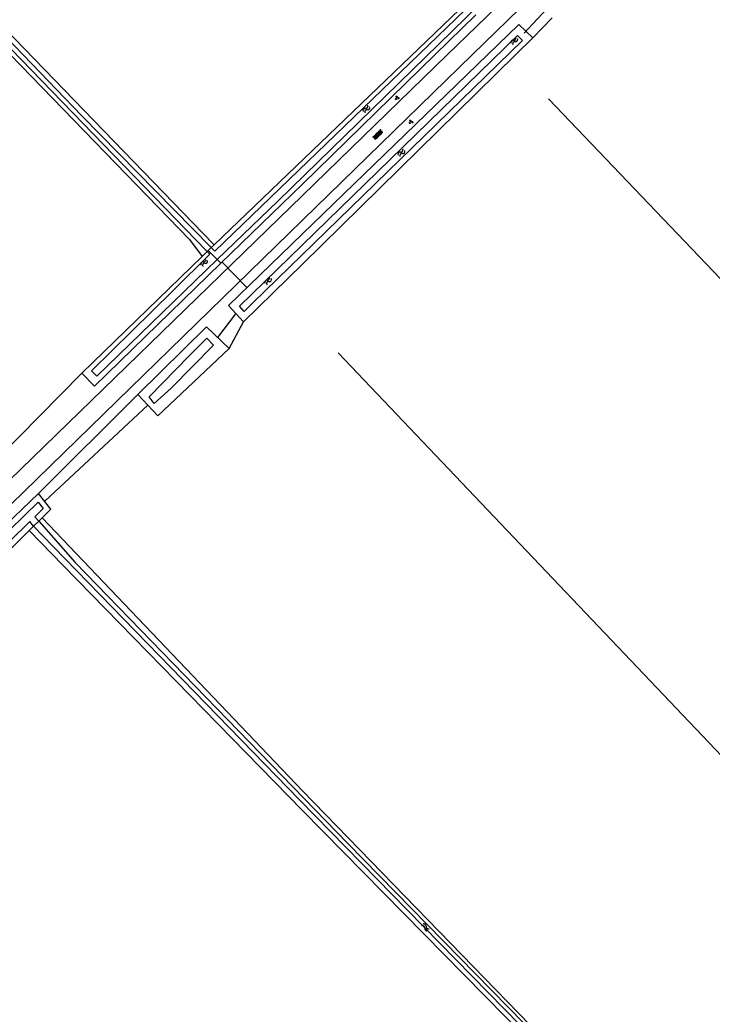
# Model space of a CAD drawing. Extents: x 136000 to 141000, y 400494 to 402006.
# Drawn here: x 139945.1 to 140079.6, y 400813.4 to 401006.8 of the extents above; entities that cross this region are included whole.
import ezdxf

# ---------------------------------------------------------------- set-up
doc = ezdxf.new("R2010")
doc.units = 0
for name, color, linetype in [('gg-knt-onverhard', 7, 'Continuous'), ('gg-kntw-bovenkant insteek waterloop', 7, 'Continuous'), ('gg-kntw-midden sloot', 7, 'Continuous'), ('gg-kntw-waterlijn', 7, 'Continuous'), ('gg-kwrk-duiker nz buis', 7, 'Continuous'), ('gt-grn-groengrens', 7, 'Continuous'), ('gt-grn-vlakafsluiter', 7, 'Continuous'), ('gt-symb-groenvak', 7, 'Continuous'), ('gt-symb-overige verharding', 7, 'Continuous'), ('gt-symb-watersymbool', 7, 'Continuous')]:
    doc.layers.add(name, color=color, linetype=linetype)

# ---------------------------------------------------------------- blocks, each defined once
blk = doc.blocks.new('gt0-WA')
at = {"layer": 'gt-symb-watersymbool'}
for centre, start, end in [((-0.32, 0.02), 28.0725, 151.9275), ((0.43, 0.42), 208.0725, 331.9275), ((-0.32, -0.43), 28.0725, 151.9275), ((0.43, -0.03), 208.0725, 331.9275)]:
    blk.add_arc(centre, 0.425, start, end, dxfattribs=at)
blk = doc.blocks.new('gt0-OVH')
at = {"layer": 'gt-symb-overige verharding'}
for points in [[(-0.97, 0.3), (-0.97, 0.31), (-0.96, 0.32), (-0.97, 0.33), (-0.97, 0.34), (-0.98, 0.35), (-0.99, 0.35), (-1, 0.36), (-1.01, 0.35), (-1.02, 0.35), (-1.03, 0.34), (-1.03, 0.33), (-1.04, 0.32), (-1.03, 0.31), (-1.03, 0.3), (-1.02, 0.29), (-1.01, 0.29), (-1, 0.28), (-0.99, 0.29), (-0.98, 0.29)], [(-0.87, 0.11), (-0.87, 0.12), (-0.86, 0.13), (-0.87, 0.14), (-0.87, 0.15), (-0.88, 0.16), (-0.89, 0.16), (-0.9, 0.16), (-0.91, 0.16), (-0.92, 0.16), (-0.93, 0.15), (-0.93, 0.14), (-0.94, 0.13), (-0.93, 0.12), (-0.93, 0.11), (-0.92, 0.1), (-0.91, 0.09), (-0.9, 0.09), (-0.89, 0.09), (-0.88, 0.1)], [(-0.77, 0.3), (-0.77, 0.31), (-0.76, 0.32), (-0.77, 0.33), (-0.77, 0.34), (-0.78, 0.35), (-0.79, 0.35), (-0.8, 0.36), (-0.81, 0.35), (-0.82, 0.35), (-0.83, 0.34), (-0.83, 0.33), (-0.84, 0.32), (-0.83, 0.31), (-0.83, 0.3), (-0.82, 0.29), (-0.81, 0.29), (-0.8, 0.28), (-0.79, 0.29), (-0.78, 0.29)], [(-0.67, 0.11), (-0.67, 0.12), (-0.66, 0.13), (-0.67, 0.14), (-0.67, 0.15), (-0.68, 0.16), (-0.69, 0.16), (-0.7, 0.16), (-0.71, 0.16), (-0.72, 0.16), (-0.73, 0.15), (-0.73, 0.14), (-0.74, 0.13), (-0.73, 0.12), (-0.73, 0.11), (-0.72, 0.1), (-0.71, 0.09), (-0.7, 0.09), (-0.69, 0.09), (-0.68, 0.1)], [(-0.57, 0.3), (-0.57, 0.31), (-0.56, 0.32), (-0.57, 0.33), (-0.57, 0.34), (-0.58, 0.35), (-0.59, 0.35), (-0.6, 0.36), (-0.61, 0.35), (-0.62, 0.35), (-0.63, 0.34), (-0.63, 0.33), (-0.64, 0.32), (-0.63, 0.31), (-0.63, 0.3), (-0.62, 0.29), (-0.61, 0.29), (-0.6, 0.28), (-0.59, 0.29), (-0.58, 0.29)], [(-0.47, 0.11), (-0.47, 0.12), (-0.46, 0.13), (-0.47, 0.14), (-0.47, 0.15), (-0.48, 0.16), (-0.49, 0.16), (-0.5, 0.16), (-0.51, 0.16), (-0.52, 0.16), (-0.53, 0.15), (-0.53, 0.14), (-0.54, 0.13), (-0.53, 0.12), (-0.53, 0.11), (-0.52, 0.1), (-0.51, 0.09), (-0.5, 0.09), (-0.49, 0.09), (-0.48, 0.1)], [(-0.37, 0.3), (-0.37, 0.31), (-0.36, 0.32), (-0.37, 0.33), (-0.37, 0.34), (-0.38, 0.35), (-0.39, 0.35), (-0.4, 0.36), (-0.41, 0.35), (-0.42, 0.35), (-0.43, 0.34), (-0.43, 0.33), (-0.44, 0.32), (-0.43, 0.31), (-0.43, 0.3), (-0.42, 0.29), (-0.41, 0.29), (-0.4, 0.28), (-0.39, 0.29), (-0.38, 0.29)], [(-0.27, 0.11), (-0.27, 0.12), (-0.26, 0.13), (-0.27, 0.14), (-0.27, 0.15), (-0.28, 0.16), (-0.29, 0.16), (-0.3, 0.16), (-0.31, 0.16), (-0.32, 0.16), (-0.33, 0.15), (-0.33, 0.14), (-0.34, 0.13), (-0.33, 0.12), (-0.33, 0.11), (-0.32, 0.1), (-0.31, 0.09), (-0.3, 0.09), (-0.29, 0.09), (-0.28, 0.1)], [(-0.17, 0.3), (-0.17, 0.31), (-0.16, 0.32), (-0.17, 0.33), (-0.17, 0.34), (-0.18, 0.35), (-0.19, 0.35), (-0.2, 0.36), (-0.21, 0.35), (-0.22, 0.35), (-0.23, 0.34), (-0.23, 0.33), (-0.24, 0.32), (-0.23, 0.31), (-0.23, 0.3), (-0.22, 0.29), (-0.21, 0.29), (-0.2, 0.28), (-0.19, 0.29), (-0.18, 0.29)], [(-0.07, 0.11), (-0.07, 0.12), (-0.06, 0.13), (-0.07, 0.14), (-0.07, 0.15), (-0.08, 0.16), (-0.09, 0.16), (-0.1, 0.16), (-0.11, 0.16), (-0.12, 0.16), (-0.13, 0.15), (-0.13, 0.14), (-0.14, 0.13), (-0.13, 0.12), (-0.13, 0.11), (-0.12, 0.1), (-0.11, 0.09), (-0.1, 0.09), (-0.09, 0.09), (-0.08, 0.1)], [(0.03, 0.3), (0.03, 0.31), (0.04, 0.32), (0.03, 0.33), (0.03, 0.34), (0.02, 0.35), (0.01, 0.35), (0, 0.36), (-0.01, 0.35), (-0.02, 0.35), (-0.03, 0.34), (-0.03, 0.33), (-0.04, 0.32), (-0.03, 0.31), (-0.03, 0.3), (-0.02, 0.29), (-0.01, 0.29), (0, 0.28), (0.01, 0.29), (0.02, 0.29)], [(0.13, 0.11), (0.13, 0.12), (0.14, 0.13), (0.13, 0.14), (0.13, 0.15), (0.12, 0.16), (0.11, 0.16), (0.1, 0.16), (0.09, 0.16), (0.08, 0.16), (0.07, 0.15), (0.07, 0.14), (0.06, 0.13), (0.07, 0.12), (0.07, 0.11), (0.08, 0.1), (0.09, 0.09), (0.1, 0.09), (0.11, 0.09), (0.12, 0.1)], [(0.23, 0.3), (0.23, 0.31), (0.24, 0.32), (0.23, 0.33), (0.23, 0.34), (0.22, 0.35), (0.21, 0.35), (0.2, 0.36), (0.19, 0.35), (0.18, 0.35), (0.17, 0.34), (0.17, 0.33), (0.16, 0.32), (0.17, 0.31), (0.17, 0.3), (0.18, 0.29), (0.19, 0.29), (0.2, 0.28), (0.21, 0.29), (0.22, 0.29)], [(0.33, 0.11), (0.33, 0.12), (0.34, 0.13), (0.33, 0.14), (0.33, 0.15), (0.32, 0.16), (0.31, 0.16), (0.3, 0.16), (0.29, 0.16), (0.28, 0.16), (0.27, 0.15), (0.27, 0.14), (0.26, 0.13), (0.27, 0.12), (0.27, 0.11), (0.28, 0.1), (0.29, 0.09), (0.3, 0.09), (0.31, 0.09), (0.32, 0.1)], [(0.43, 0.3), (0.43, 0.31), (0.44, 0.32), (0.43, 0.33), (0.43, 0.34), (0.42, 0.35), (0.41, 0.35), (0.4, 0.36), (0.39, 0.35), (0.38, 0.35), (0.37, 0.34), (0.37, 0.33), (0.36, 0.32), (0.37, 0.31), (0.37, 0.3), (0.38, 0.29), (0.39, 0.29), (0.4, 0.28), (0.41, 0.29), (0.42, 0.29)], [(0.53, 0.11), (0.53, 0.12), (0.54, 0.13), (0.53, 0.14), (0.53, 0.15), (0.52, 0.16), (0.51, 0.16), (0.5, 0.16), (0.49, 0.16), (0.48, 0.16), (0.47, 0.15), (0.47, 0.14), (0.46, 0.13), (0.47, 0.12), (0.47, 0.11), (0.48, 0.1), (0.49, 0.09), (0.5, 0.09), (0.51, 0.09), (0.52, 0.1)], [(0.63, 0.3), (0.63, 0.31), (0.64, 0.32), (0.63, 0.33), (0.63, 0.34), (0.62, 0.35), (0.61, 0.35), (0.6, 0.36), (0.59, 0.35), (0.58, 0.35), (0.57, 0.34), (0.57, 0.33), (0.56, 0.32), (0.57, 0.31), (0.57, 0.3), (0.58, 0.29), (0.59, 0.29), (0.6, 0.28), (0.61, 0.29), (0.62, 0.29)], [(0.73, 0.11), (0.73, 0.12), (0.74, 0.13), (0.73, 0.14), (0.73, 0.15), (0.72, 0.16), (0.71, 0.16), (0.7, 0.16), (0.69, 0.16), (0.68, 0.16), (0.67, 0.15), (0.67, 0.14), (0.66, 0.13), (0.67, 0.12), (0.67, 0.11), (0.68, 0.1), (0.69, 0.09), (0.7, 0.09), (0.71, 0.09), (0.72, 0.1)], [(0.83, 0.3), (0.83, 0.31), (0.84, 0.32), (0.83, 0.33), (0.83, 0.34), (0.82, 0.35), (0.81, 0.35), (0.8, 0.36), (0.79, 0.35), (0.78, 0.35), (0.77, 0.34), (0.77, 0.33), (0.76, 0.32), (0.77, 0.31), (0.77, 0.3), (0.78, 0.29), (0.79, 0.29), (0.8, 0.28), (0.81, 0.29), (0.82, 0.29)], [(0.93, 0.11), (0.93, 0.12), (0.94, 0.13), (0.93, 0.14), (0.93, 0.15), (0.92, 0.16), (0.91, 0.16), (0.9, 0.16), (0.89, 0.16), (0.88, 0.16), (0.87, 0.15), (0.87, 0.14), (0.86, 0.13), (0.87, 0.12), (0.87, 0.11), (0.88, 0.1), (0.89, 0.09), (0.9, 0.09), (0.91, 0.09), (0.92, 0.1)], [(1.03, 0.3), (1.03, 0.31), (1.04, 0.32), (1.03, 0.33), (1.03, 0.34), (1.02, 0.35), (1.01, 0.35), (1, 0.36), (0.99, 0.35), (0.98, 0.35), (0.97, 0.34), (0.97, 0.33), (0.96, 0.32), (0.97, 0.31), (0.97, 0.3), (0.98, 0.29), (0.99, 0.29), (1, 0.28), (1.01, 0.29), (1.02, 0.29)], [(-0.97, -0.14), (-0.97, -0.13), (-0.96, -0.12), (-0.97, -0.11), (-0.97, -0.1), (-0.98, -0.09), (-0.99, -0.09), (-1, -0.08), (-1.01, -0.09), (-1.02, -0.09), (-1.03, -0.1), (-1.03, -0.11), (-1.04, -0.12), (-1.03, -0.13), (-1.03, -0.14), (-1.02, -0.15), (-1.01, -0.15), (-1, -0.16), (-0.99, -0.15), (-0.98, -0.15)], [(-0.87, -0.33), (-0.87, -0.32), (-0.86, -0.31), (-0.87, -0.3), (-0.87, -0.29), (-0.88, -0.28), (-0.89, -0.28), (-0.9, -0.28), (-0.91, -0.28), (-0.92, -0.28), (-0.93, -0.29), (-0.93, -0.3), (-0.94, -0.31), (-0.93, -0.32), (-0.93, -0.33), (-0.92, -0.34), (-0.91, -0.35), (-0.9, -0.35), (-0.89, -0.35), (-0.88, -0.34)], [(-0.77, -0.14), (-0.77, -0.13), (-0.76, -0.12), (-0.77, -0.11), (-0.77, -0.1), (-0.78, -0.09), (-0.79, -0.09), (-0.8, -0.08), (-0.81, -0.09), (-0.82, -0.09), (-0.83, -0.1), (-0.83, -0.11), (-0.84, -0.12), (-0.83, -0.13), (-0.83, -0.14), (-0.82, -0.15), (-0.81, -0.15), (-0.8, -0.16), (-0.79, -0.15), (-0.78, -0.15)], [(-0.67, -0.33), (-0.67, -0.32), (-0.66, -0.31), (-0.67, -0.3), (-0.67, -0.29), (-0.68, -0.28), (-0.69, -0.28), (-0.7, -0.28), (-0.71, -0.28), (-0.72, -0.28), (-0.73, -0.29), (-0.73, -0.3), (-0.74, -0.31), (-0.73, -0.32), (-0.73, -0.33), (-0.72, -0.34), (-0.71, -0.35), (-0.7, -0.35), (-0.69, -0.35), (-0.68, -0.34)], [(-0.57, -0.14), (-0.57, -0.13), (-0.56, -0.12), (-0.57, -0.11), (-0.57, -0.1), (-0.58, -0.09), (-0.59, -0.09), (-0.6, -0.08), (-0.61, -0.09), (-0.62, -0.09), (-0.63, -0.1), (-0.63, -0.11), (-0.64, -0.12), (-0.63, -0.13), (-0.63, -0.14), (-0.62, -0.15), (-0.61, -0.15), (-0.6, -0.16), (-0.59, -0.15), (-0.58, -0.15)], [(-0.47, -0.33), (-0.47, -0.32), (-0.46, -0.31), (-0.47, -0.3), (-0.47, -0.29), (-0.48, -0.28), (-0.49, -0.28), (-0.5, -0.28), (-0.51, -0.28), (-0.52, -0.28), (-0.53, -0.29), (-0.53, -0.3), (-0.54, -0.31), (-0.53, -0.32), (-0.53, -0.33), (-0.52, -0.34), (-0.51, -0.35), (-0.5, -0.35), (-0.49, -0.35), (-0.48, -0.34)], [(-0.37, -0.14), (-0.37, -0.13), (-0.36, -0.12), (-0.37, -0.11), (-0.37, -0.1), (-0.38, -0.09), (-0.39, -0.09), (-0.4, -0.08), (-0.41, -0.09), (-0.42, -0.09), (-0.43, -0.1), (-0.43, -0.11), (-0.44, -0.12), (-0.43, -0.13), (-0.43, -0.14), (-0.42, -0.15), (-0.41, -0.15), (-0.4, -0.16), (-0.39, -0.15), (-0.38, -0.15)], [(-0.27, -0.33), (-0.27, -0.32), (-0.26, -0.31), (-0.27, -0.3), (-0.27, -0.29), (-0.28, -0.28), (-0.29, -0.28), (-0.3, -0.28), (-0.31, -0.28), (-0.32, -0.28), (-0.33, -0.29), (-0.33, -0.3), (-0.34, -0.31), (-0.33, -0.32), (-0.33, -0.33), (-0.32, -0.34), (-0.31, -0.35), (-0.3, -0.35), (-0.29, -0.35), (-0.28, -0.34)], [(-0.17, -0.14), (-0.17, -0.13), (-0.16, -0.12), (-0.17, -0.11), (-0.17, -0.1), (-0.18, -0.09), (-0.19, -0.09), (-0.2, -0.08), (-0.21, -0.09), (-0.22, -0.09), (-0.23, -0.1), (-0.23, -0.11), (-0.24, -0.12), (-0.23, -0.13), (-0.23, -0.14), (-0.22, -0.15), (-0.21, -0.15), (-0.2, -0.16), (-0.19, -0.15), (-0.18, -0.15)], [(-0.07, -0.33), (-0.07, -0.32), (-0.06, -0.31), (-0.07, -0.3), (-0.07, -0.29), (-0.08, -0.28), (-0.09, -0.28), (-0.1, -0.28), (-0.11, -0.28), (-0.12, -0.28), (-0.13, -0.29), (-0.13, -0.3), (-0.14, -0.31), (-0.13, -0.32), (-0.13, -0.33), (-0.12, -0.34), (-0.11, -0.35), (-0.1, -0.35), (-0.09, -0.35), (-0.08, -0.34)], [(0.03, -0.14), (0.03, -0.13), (0.04, -0.12), (0.03, -0.11), (0.03, -0.1), (0.02, -0.09), (0.01, -0.09), (0, -0.08), (-0.01, -0.09), (-0.02, -0.09), (-0.03, -0.1), (-0.03, -0.11), (-0.04, -0.12), (-0.03, -0.13), (-0.03, -0.14), (-0.02, -0.15), (-0.01, -0.15), (0, -0.16), (0.01, -0.15), (0.02, -0.15)], [(0.13, -0.33), (0.13, -0.32), (0.14, -0.31), (0.13, -0.3), (0.13, -0.29), (0.12, -0.28), (0.11, -0.28), (0.1, -0.28), (0.09, -0.28), (0.08, -0.28), (0.07, -0.29), (0.07, -0.3), (0.06, -0.31), (0.07, -0.32), (0.07, -0.33), (0.08, -0.34), (0.09, -0.35), (0.1, -0.35), (0.11, -0.35), (0.12, -0.34)], [(0.23, -0.14), (0.23, -0.13), (0.24, -0.12), (0.23, -0.11), (0.23, -0.1), (0.22, -0.09), (0.21, -0.09), (0.2, -0.08), (0.19, -0.09), (0.18, -0.09), (0.17, -0.1), (0.17, -0.11), (0.16, -0.12), (0.17, -0.13), (0.17, -0.14), (0.18, -0.15), (0.19, -0.15), (0.2, -0.16), (0.21, -0.15), (0.22, -0.15)], [(0.33, -0.33), (0.33, -0.32), (0.34, -0.31), (0.33, -0.3), (0.33, -0.29), (0.32, -0.28), (0.31, -0.28), (0.3, -0.28), (0.29, -0.28), (0.28, -0.28), (0.27, -0.29), (0.27, -0.3), (0.26, -0.31), (0.27, -0.32), (0.27, -0.33), (0.28, -0.34), (0.29, -0.35), (0.3, -0.35), (0.31, -0.35), (0.32, -0.34)], [(0.43, -0.14), (0.43, -0.13), (0.44, -0.12), (0.43, -0.11), (0.43, -0.1), (0.42, -0.09), (0.41, -0.09), (0.4, -0.08), (0.39, -0.09), (0.38, -0.09), (0.37, -0.1), (0.37, -0.11), (0.36, -0.12), (0.37, -0.13), (0.37, -0.14), (0.38, -0.15), (0.39, -0.15), (0.4, -0.16), (0.41, -0.15), (0.42, -0.15)], [(0.53, -0.33), (0.53, -0.32), (0.54, -0.31), (0.53, -0.3), (0.53, -0.29), (0.52, -0.28), (0.51, -0.28), (0.5, -0.28), (0.49, -0.28), (0.48, -0.28), (0.47, -0.29), (0.47, -0.3), (0.46, -0.31), (0.47, -0.32), (0.47, -0.33), (0.48, -0.34), (0.49, -0.35), (0.5, -0.35), (0.51, -0.35), (0.52, -0.34)], [(0.63, -0.14), (0.63, -0.13), (0.64, -0.12), (0.63, -0.11), (0.63, -0.1), (0.62, -0.09), (0.61, -0.09), (0.6, -0.08), (0.59, -0.09), (0.58, -0.09), (0.57, -0.1), (0.57, -0.11), (0.56, -0.12), (0.57, -0.13), (0.57, -0.14), (0.58, -0.15), (0.59, -0.15), (0.6, -0.16), (0.61, -0.15), (0.62, -0.15)], [(0.73, -0.33), (0.73, -0.32), (0.74, -0.31), (0.73, -0.3), (0.73, -0.29), (0.72, -0.28), (0.71, -0.28), (0.7, -0.28), (0.69, -0.28), (0.68, -0.28), (0.67, -0.29), (0.67, -0.3), (0.66, -0.31), (0.67, -0.32), (0.67, -0.33), (0.68, -0.34), (0.69, -0.35), (0.7, -0.35), (0.71, -0.35), (0.72, -0.34)], [(0.83, -0.14), (0.83, -0.13), (0.84, -0.12), (0.83, -0.11), (0.83, -0.1), (0.82, -0.09), (0.81, -0.09), (0.8, -0.08), (0.79, -0.09), (0.78, -0.09), (0.77, -0.1), (0.77, -0.11), (0.76, -0.12), (0.77, -0.13), (0.77, -0.14), (0.78, -0.15), (0.79, -0.15), (0.8, -0.16), (0.81, -0.15), (0.82, -0.15)], [(0.93, -0.33), (0.93, -0.32), (0.94, -0.31), (0.93, -0.3), (0.93, -0.29), (0.92, -0.28), (0.91, -0.28), (0.9, -0.28), (0.89, -0.28), (0.88, -0.28), (0.87, -0.29), (0.87, -0.3), (0.86, -0.31), (0.87, -0.32), (0.87, -0.33), (0.88, -0.34), (0.89, -0.35), (0.9, -0.35), (0.91, -0.35), (0.92, -0.34)], [(1.03, -0.14), (1.03, -0.13), (1.04, -0.12), (1.03, -0.11), (1.03, -0.1), (1.02, -0.09), (1.01, -0.09), (1, -0.08), (0.99, -0.09), (0.98, -0.09), (0.97, -0.1), (0.97, -0.11), (0.96, -0.12), (0.97, -0.13), (0.97, -0.14), (0.98, -0.15), (0.99, -0.15), (1, -0.16), (1.01, -0.15), (1.02, -0.15)]]:
    blk.add_lwpolyline(points, close=True, dxfattribs=at)
blk = doc.blocks.new('gt0-GRVAK')
at = {"layer": 'gt-symb-groenvak'}
for p, q in [((-0.11, 0.19), (-0.23, 0.24)), ((-0.18, 0.15), (0.09, 0.15)), ((-0.09, 0.21), (-0.16, 0.32)), ((-0.05, 0.21), (-0.05, 0.39)), ((0, 0.21), (0.06, 0.32)), ((0.02, 0.19), (0.13, 0.24)), ((0.26, -0.05), (0.2, 0.06)), ((0.3, -0.05), (0.3, 0.13)), ((0.35, -0.05), (0.41, 0.06)), ((-0.24, -0.23), (-0.36, -0.18)), ((-0.32, -0.26), (-0.05, -0.26)), ((-0.23, -0.21), (-0.29, -0.09)), ((-0.18, -0.2), (-0.18, -0.02)), ((-0.14, -0.21), (-0.07, -0.09)), ((-0.12, -0.23), (0, -0.18)), ((0.24, -0.07), (0.12, -0.02)), ((0.17, -0.11), (0.44, -0.11)), ((0.37, -0.07), (0.49, -0.02))]:
    blk.add_line(p, q, dxfattribs=at)

msp = doc.modelspace()

# ---------------------------------------------------------------- linework, layer by layer
at = {"layer": 'gg-knt-onverhard'}
for p, q in [((140316.82, 401280.69), (140028.12, 401000)), ((140033, 401000), (140317.72, 401277.53)), ((140033, 401000), (140000, 400967.84)), ((140000, 400972.66), (140028.12, 401000)), ((139849.55, 400826.4), (140000, 400972.66)), ((139851.57, 400823.17), (140000, 400967.84))]:
    msp.add_line(p, q, dxfattribs=at)
at = {"layer": 'gg-kntw-bovenkant insteek waterloop'}
for p, q in [((140025.71, 401000), (140033.7, 401007.8)), ((140041.43, 401000), (140044.78, 401003.29)), ((140000, 400959.31), (140041.43, 401000)), ((140035.99, 401000), (140000, 400965.2)), ((140000, 400974.89), (140025.71, 401000)), ((139984.15, 400959.47), (140000, 400974.89)), ((139982.64, 400963.28), (139982.83, 400963.08)), ((139980.51, 400960.82), (139957.12, 400938.08)), ((139988.55, 400948.06), (140000, 400959.31)), ((139971.89, 400929.82), (139985.76, 400942.87)), ((139967.98, 400933.93), (139971.89, 400929.82)), ((139951.1, 400911.66), (139948.73, 400914.72)), ((139949.39, 400909.97), (139951.1, 400911.66)), ((139949.39, 400909.97), (140000, 400856.88)), ((139903.32, 400864.34), (139946.89, 400907.49)), ((139946.89, 400907.49), (139953.51, 400900.69)), ((139953.51, 400900.69), (140000, 400853.03)), ((140065.59, 400789.41), (140000, 400856.88)), ((140000, 400853.03), (140064.09, 400787.94))]:
    msp.add_line(p, q, dxfattribs=at)
for points in [[(139838.62, 401113.01), (139874.36, 401075.24), (139982.64, 400963.28)], [(139982.83, 400963.08), (140030.52, 401008.85), (140033.35, 401011.53)], [(140044.78, 401003.29), (140042.07, 401005.88), (140035.99, 401000)], [(139943.28, 401000), (139978.03, 400964.12), (139980.51, 400960.82)], [(140000, 400965.2), (139985.6, 400951.27), (139988.55, 400948.06)], [(139984.15, 400959.47), (139959.56, 400935.57), (139957.12, 400938.08)], [(139985.76, 400942.87), (139981.33, 400947.14), (139967.98, 400933.93)], [(139948.73, 400914.72), (139899.74, 400867.78), (139903.32, 400864.34)]]:
    msp.add_lwpolyline(points, dxfattribs=at)
at = {"layer": 'gg-kntw-midden sloot'}
for p, q in [((140158.42, 400875.52), (140047.81, 400991.48)), ((140111.35, 400832.25), (140006.92, 400942.03))]:
    msp.add_line(p, q, dxfattribs=at)
at = {"layer": 'gg-kntw-waterlijn'}
for points in [[(139836.87, 401111.61), (139853.8, 401093.86), (139898.43, 401047.45), (139923.32, 401021.85), (139981.3, 400961.95), (139981.48, 400961.76)], [(139837.54, 401112.15), (139851.3, 401097.66), (139884.22, 401063.79), (139917.99, 401028.87), (139957.12, 400988.16), (139982.26, 400962.52)], [(139982.26, 400962.52), (139982.95, 400961.85), (140033.53, 401010.6), (140034.35, 401009.75), (139995.2, 400971.55), (139983.45, 400960.19)], [(139987.77, 400951.11), (140007.3, 400970.14), (140041.83, 401003.79), (140042.77, 401002.83), (139990.36, 400951.76), (139988.68, 400950.12), (139987.77, 400951.11)], [(139981.48, 400961.76), (139981.99, 400961.25), (139974.79, 400954.14), (139959.01, 400938.55), (139960.02, 400937.53), (139983.45, 400960.19)], [(139970.18, 400933.51), (139978.01, 400941.46), (139981.39, 400944.89), (139982.74, 400943.55), (139974.47, 400935.16), (139971.17, 400932.19), (139970.18, 400933.51)], [(139901.91, 400867.44), (139948.66, 400913.03), (139949.63, 400911.79), (139948.02, 400910.15), (139948.74, 400909.32)], [(139947.75, 400908.34), (139947.02, 400909.24), (139903.11, 400866.07), (139901.91, 400867.44)], [(139948.74, 400909.32), (139955.86, 400901.31), (140008.74, 400846.71), (140064.82, 400789.42), (140064.26, 400788.88), (140020.44, 400833.64), (139999.5, 400855.04), (139976.66, 400878.54), (139951.58, 400904.36), (139947.75, 400908.34)]]:
    msp.add_lwpolyline(points, dxfattribs=at)
at = {"layer": 'gg-kwrk-duiker nz buis'}
for p, q in [((140043.08, 401004.22), (140047.48, 401008.98)), ((139989.19, 400954.74), (139984.39, 400959.71)), ((139983.54, 400945.01), (139987.07, 400949.67)), ((139969.93, 400931.88), (139949.91, 400913.19))]:
    msp.add_line(p, q, dxfattribs=at)
at = {"layer": 'gt-grn-groengrens'}
for p, q in [((140048.52, 401007.19), (140044.78, 401003.29)), ((139985.76, 400942.87), (139988.55, 400948.06)), ((139957.12, 400938.08), (139926.68, 400907.26)), ((139948.73, 400914.72), (139967.98, 400933.93))]:
    msp.add_line(p, q, dxfattribs=at)
at = {"layer": 'gt-grn-vlakafsluiter'}
for p, q in [((139981.48, 400961.76), (139980.51, 400960.82)), ((139981.48, 400961.76), (139981.71, 400961.98)), ((139981.71, 400961.98), (139982.26, 400962.52)), ((139981.71, 400961.98), (139983.45, 400960.19)), ((139982.83, 400963.08), (139982.26, 400962.52)), ((139983.45, 400960.19), (139984.15, 400959.47)), ((139947.75, 400908.34), (139948.74, 400909.32)), ((139948.74, 400909.32), (139949.39, 400909.97)), ((139946.89, 400907.49), (139947.75, 400908.34))]:
    msp.add_line(p, q, dxfattribs=at)

# ---------------------------------------------------------------- block references
at = {"layer": 'gt-symb-groenvak'}
for p in [(140018.39, 400991.64), (140021.07, 400986.99)]:
    msp.add_blockref('gt0-GRVAK', p, dxfattribs=at)
at = {"layer": 'gt-symb-overige verharding', "rotation": 44.27067303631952}
msp.add_blockref('gt0-OVH', (140014.68, 400984.5), dxfattribs=at)
at = {"layer": 'gt-symb-watersymbool'}
for p, rotation in [((140041.14, 401002.68), 51.984339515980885), ((140012.39, 400989.43), 51.98433951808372), ((140019.21, 400980.91), 51.984339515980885), ((139980.93, 400959.64), -126.01052540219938), ((139993.35, 400956.09), -126.01052540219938), ((140023.86, 400830.38), -37.97050166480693)]:
    msp.add_blockref('gt0-WA', p, dxfattribs=dict(at, rotation=rotation))

doc.saveas('drawing.dxf')
